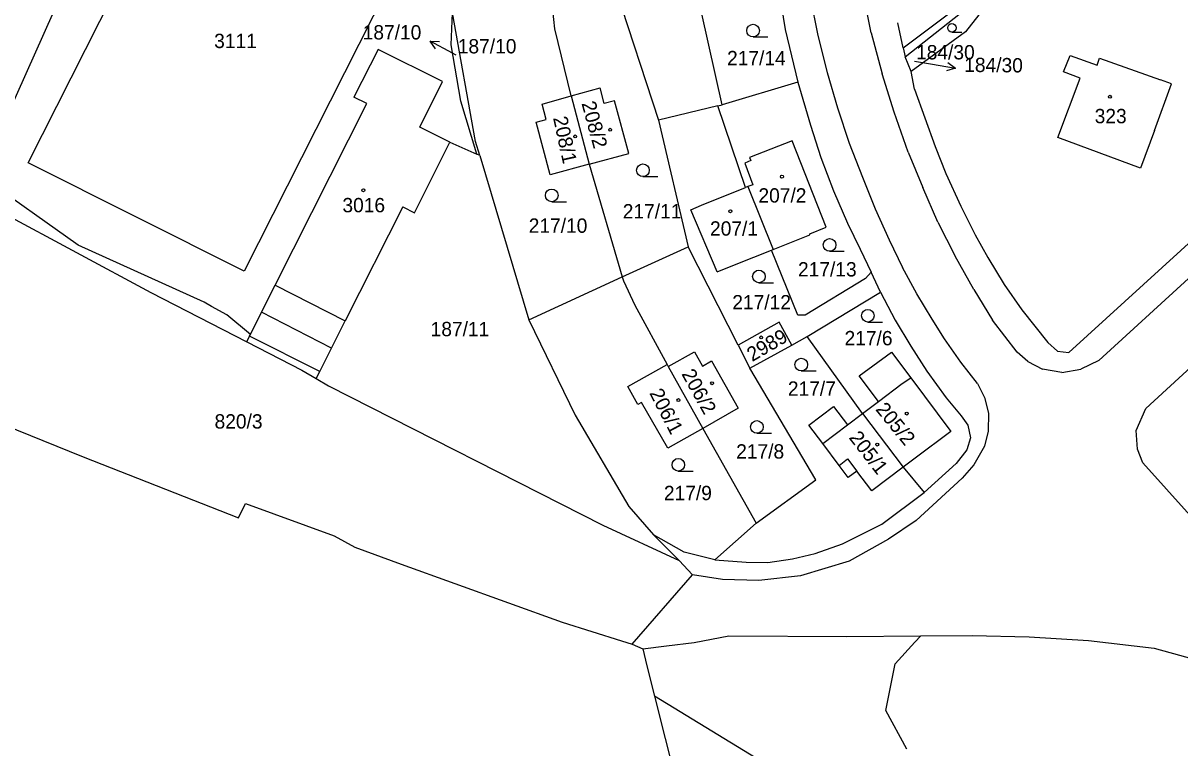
# Model space of a CAD drawing. Extents: x -735249 to -729401, y -1124843 to -1121828.
# Drawn here: x -733734.3 to -733597.2, y -1123958.8 to -1123872.9 of the extents above; entities that cross this region are included whole.
import ezdxf

# ---------------------------------------------------------------- set-up
doc = ezdxf.new("R2010")
doc.units = 0
for name, color, linetype in [('Vrstva 1', 7, 'Continuous'), ('Vrstva 16', 7, 'Continuous'), ('Vrstva 18', 7, 'Continuous'), ('Vrstva 19', 7, 'Continuous'), ('Vrstva 25', 7, 'Continuous'), ('Vrstva 4', 7, 'Continuous')]:
    doc.layers.add(name, color=color, linetype=linetype)

msp = doc.modelspace()

# ---------------------------------------------------------------- linework, layer by layer
at = {"layer": 'Vrstva 1'}
for points in [[(-733739.43, -1123890.95), (-733719.86, -1123847.16)], [(-733733.74, -1123889.44), (-733713.31, -1123849.01)], [(-733687.71, -1123861.9), (-733708.11, -1123902.28)], [(-733616.27, -1123865.79), (-733622.6, -1123873.91)], [(-733664.08, -1123868.74), (-733658.99, -1123884.35)], [(-733644.69, -1123869.2), (-733643.96, -1123873.61)], [(-733640.99, -1123869.77), (-733640.08, -1123874.32)], [(-733633.76, -1123874.03), (-733634.75, -1123868.99)], [(-733671.28, -1123873.55), (-733671.62, -1123870.21)], [(-733629.97, -1123875.81), (-733623.19, -1123870.68)], [(-733683.59, -1123875.45), (-733683.4, -1123871.65)], [(-733680.69, -1123886.9), (-733683.4, -1123871.65)], [(-733651.45, -1123882.54), (-733653.85, -1123871.74)], [(-733629.75, -1123876.85), (-733623.18, -1123871.67)], [(-733669.35, -1123881.5), (-733671.28, -1123873.55)], [(-733643.96, -1123873.61), (-733642.47, -1123879.86)], [(-733629.97, -1123875.81), (-733630.61, -1123872.81)], [(-733622.6, -1123873.91), (-733629.03, -1123878.59)], [(-733640.08, -1123874.32), (-733639.01, -1123878.73)], [(-733633.76, -1123874.03), (-733632.47, -1123878.86)], [(-733692.25, -1123875.97), (-733695.12, -1123881.63)], [(-733684.61, -1123879.79), (-733692.25, -1123875.97)], [(-733682.42, -1123882.11), (-733683.59, -1123875.45)], [(-733629.97, -1123875.81), (-733629.75, -1123876.85)], [(-733629.03, -1123878.59), (-733629.75, -1123876.85)], [(-733610.96, -1123878.63), (-733610.16, -1123876.7)], [(-733610.16, -1123876.7), (-733606.97, -1123877.84)], [(-733606.97, -1123877.84), (-733606.68, -1123877.01)], [(-733606.68, -1123877.01), (-733599.47, -1123879.58)], [(-733639.01, -1123878.73), (-733637.77, -1123882.92)], [(-733631.06, -1123883.41), (-733632.47, -1123878.86)], [(-733628.62, -1123880.69), (-733629.03, -1123878.59)], [(-733611.65, -1123886.43), (-733608.98, -1123879.38)], [(-733608.98, -1123879.38), (-733610.96, -1123878.63)], [(-733687.31, -1123885.18), (-733684.61, -1123879.79)], [(-733669.35, -1123881.5), (-733665.92, -1123880.55)], [(-733665.42, -1123882.4), (-733665.92, -1123880.55)], [(-733642.47, -1123879.86), (-733651.45, -1123882.54)], [(-733642.47, -1123879.86), (-733640.96, -1123884.96)], [(-733628.62, -1123880.69), (-733626.19, -1123887.48)], [(-733600.19, -1123885.61), (-733598.18, -1123880.06)], [(-733598.18, -1123880.06), (-733599.47, -1123879.58)], [(-733693.59, -1123882.41), (-733695.12, -1123881.63)], [(-733680.54, -1123888.41), (-733682.42, -1123882.11)], [(-733672.77, -1123882.45), (-733669.35, -1123881.5)], [(-733669.35, -1123881.5), (-733667.21, -1123889.59)], [(-733664.2, -1123882.07), (-733665.42, -1123882.4)], [(-733662.51, -1123888.32), (-733664.2, -1123882.07)], [(-733610.33, -1123911.91), (-733577.13, -1123881.68)], [(-733704.44, -1123903.94), (-733693.59, -1123882.41)], [(-733672.3, -1123884.29), (-733672.77, -1123882.45)], [(-733651.94, -1123882.66), (-733658.99, -1123884.35)], [(-733651.94, -1123882.66), (-733651.45, -1123882.54)], [(-733648.66, -1123892.34), (-733651.94, -1123882.66)], [(-733637.77, -1123882.92), (-733636.4, -1123887.09)], [(-733629.37, -1123888.18), (-733631.06, -1123883.41)], [(-733673.49, -1123884.61), (-733672.3, -1123884.29)], [(-733671.82, -1123890.83), (-733673.49, -1123884.61)], [(-733658.99, -1123884.35), (-733655.47, -1123899.37)], [(-733683.72, -1123886.97), (-733687.31, -1123885.18)], [(-733640.96, -1123884.96), (-733639.75, -1123888.8)], [(-733600.19, -1123885.61), (-733601.82, -1123890.04)], [(-733687.93, -1123895.36), (-733683.72, -1123886.97)], [(-733683.72, -1123886.97), (-733680.54, -1123888.41)], [(-733680.19, -1123888.57), (-733680.69, -1123886.9)], [(-733643.15, -1123886.8), (-733648.22, -1123888.81)], [(-733639.12, -1123897.07), (-733643.15, -1123886.8)], [(-733636.4, -1123887.09), (-733634.82, -1123891.13)], [(-733626.19, -1123887.48), (-733624.91, -1123890.67)], [(-733601.82, -1123890.04), (-733611.65, -1123886.43)], [(-733680.19, -1123888.57), (-733680.54, -1123888.41)], [(-733680.19, -1123888.57), (-733674.36, -1123908.05)], [(-733667.21, -1123889.59), (-733662.51, -1123888.32)], [(-733648.22, -1123888.81), (-733648.05, -1123889.14)], [(-733639.75, -1123888.8), (-733638.25, -1123892.75)], [(-733629.37, -1123888.18), (-733627.65, -1123892.34)], [(-733708.11, -1123902.28), (-733733.74, -1123889.44)], [(-733667.21, -1123889.59), (-733671.82, -1123890.83)], [(-733667.21, -1123889.59), (-733663.31, -1123902.94)], [(-733648.05, -1123889.14), (-733648.77, -1123889.47)], [(-733648.77, -1123889.47), (-733647.8, -1123892.02)], [(-733727.82, -1123899.17), (-733739.43, -1123890.95)], [(-733634.82, -1123891.13), (-733633.3, -1123894.88)], [(-733624.91, -1123890.67), (-733623.15, -1123894.56)], [(-733653.91, -1123894.43), (-733648.66, -1123892.34)], [(-733648.39, -1123892.23), (-733648.66, -1123892.34)], [(-733647.8, -1123892.02), (-733648.39, -1123892.23)], [(-733648.39, -1123892.23), (-733645.38, -1123899.7)], [(-733638.25, -1123892.75), (-733636.59, -1123896.57)], [(-733625.86, -1123896.44), (-733627.65, -1123892.34)], [(-733655.16, -1123894.98), (-733653.91, -1123894.43)], [(-733585.52, -1123893.41), (-733606.79, -1123912.85)], [(-733736.8, -1123895.3), (-733719.2, -1123904.8)], [(-733689.32, -1123894.66), (-733696.13, -1123908.17)], [(-733689.32, -1123894.66), (-733687.93, -1123895.36)], [(-733652.04, -1123902.33), (-733655.16, -1123894.98)], [(-733633.3, -1123894.88), (-733631.64, -1123898.54)], [(-733623.15, -1123894.56), (-733621.46, -1123897.96)], [(-733641.06, -1123897.85), (-733639.12, -1123897.07)], [(-733636.59, -1123896.57), (-733635.06, -1123899.67)], [(-733625.86, -1123896.44), (-733623.83, -1123900.49)], [(-733645.38, -1123899.7), (-733641.04, -1123897.98)], [(-733641.04, -1123897.98), (-733641.06, -1123897.85)], [(-733631.64, -1123898.54), (-733630.06, -1123901.82)], [(-733621.46, -1123897.96), (-733619.96, -1123900.63)], [(-733712.88, -1123905.95), (-733727.82, -1123899.17)], [(-733663.31, -1123902.94), (-733655.47, -1123899.37)], [(-733649.54, -1123911.03), (-733655.47, -1123899.37)], [(-733649.79, -1123901.44), (-733645.6, -1123899.78)], [(-733645.6, -1123899.78), (-733645.38, -1123899.7)], [(-733642.48, -1123907.5), (-733645.6, -1123899.78)], [(-733635.06, -1123899.67), (-733633.78, -1123902.4)], [(-733621.62, -1123904.46), (-733623.83, -1123900.49)], [(-733619.96, -1123900.63), (-733617.99, -1123903.84)], [(-733601.21, -1123918.55), (-733581.22, -1123900.16)], [(-733652.04, -1123902.33), (-733649.79, -1123901.44)], [(-733633.78, -1123902.4), (-733634.46, -1123903.12)], [(-733632.68, -1123904.76), (-733633.78, -1123902.4)], [(-733628.37, -1123904.94), (-733630.06, -1123901.82)], [(-733706.05, -1123907.15), (-733704.44, -1123903.94)], [(-733674.36, -1123908.05), (-733663.31, -1123902.94)], [(-733663.31, -1123902.94), (-733663.14, -1123903.43)], [(-733663.14, -1123903.43), (-733661.79, -1123906.3)], [(-733634.46, -1123903.12), (-733641.59, -1123907.49)], [(-733617.99, -1123903.84), (-733615.89, -1123906.87)], [(-733719.2, -1123904.8), (-733707.82, -1123910.65)], [(-733641.37, -1123910.03), (-733632.68, -1123904.76)], [(-733632.68, -1123904.76), (-733630.91, -1123908.07)], [(-733626.56, -1123907.96), (-733628.37, -1123904.94)], [(-733621.62, -1123904.46), (-733619.38, -1123908.07)], [(-733712.01, -1123906.44), (-733712.88, -1123905.95)], [(-733710.18, -1123907.46), (-733712.01, -1123906.44)], [(-733661.79, -1123906.3), (-733657.96, -1123913.34)], [(-733615.89, -1123906.87), (-733612.82, -1123910.73)], [(-733707.38, -1123909.77), (-733710.18, -1123907.46)], [(-733707.38, -1123909.77), (-733706.05, -1123907.15)], [(-733697.76, -1123911.39), (-733696.13, -1123908.17)], [(-733674.36, -1123908.05), (-733668.89, -1123919.34)], [(-733641.59, -1123907.49), (-733642.48, -1123907.5)], [(-733630.91, -1123908.07), (-733629.09, -1123911.18)], [(-733625.08, -1123910.3), (-733626.56, -1123907.96)], [(-733616.48, -1123911.87), (-733619.38, -1123908.07)], [(-733644.69, -1123908.32), (-733649.54, -1123911.03)], [(-733643.18, -1123911.03), (-733644.69, -1123908.32)], [(-733707.82, -1123910.65), (-733707.48, -1123909.98)], [(-733707.82, -1123910.65), (-733701.3, -1123914)], [(-733707.48, -1123909.98), (-733707.38, -1123909.77)], [(-733643.18, -1123911.03), (-733641.37, -1123910.03)], [(-733634.81, -1123919.15), (-733641.37, -1123910.03)], [(-733623.14, -1123913.04), (-733625.08, -1123910.3)], [(-733612.82, -1123910.73), (-733611.66, -1123911.77)], [(-733699.16, -1123914.17), (-733697.76, -1123911.39)], [(-733657.84, -1123913.56), (-733654.74, -1123911.85)], [(-733654.74, -1123911.85), (-733653.79, -1123913.52)], [(-733649.54, -1123911.03), (-733648.15, -1123913.76)], [(-733648.15, -1123913.76), (-733643.18, -1123911.03)], [(-733635.19, -1123914.69), (-733631.38, -1123911.86)], [(-733631.38, -1123911.86), (-733629.09, -1123914.9)], [(-733629.09, -1123911.18), (-733627.18, -1123914.11)], [(-733615.2, -1123912.99), (-733616.48, -1123911.87)], [(-733611.66, -1123911.77), (-733610.33, -1123911.91)], [(-733662.64, -1123915.96), (-733657.96, -1123913.34)], [(-733657.96, -1123913.34), (-733657.84, -1123913.56)], [(-733657.84, -1123913.56), (-733653.75, -1123920.91)], [(-733653.79, -1123913.52), (-733652.71, -1123912.91)], [(-733652.71, -1123912.91), (-733649.53, -1123918.5)], [(-733621.15, -1123915.59), (-733623.14, -1123913.04)], [(-733615.2, -1123912.99), (-733613.47, -1123913.87)], [(-733606.79, -1123912.85), (-733608.9, -1123913.9)], [(-733701.3, -1123914), (-733699.58, -1123915)], [(-733699.58, -1123915), (-733699.16, -1123914.17)], [(-733699.58, -1123915), (-733698.11, -1123915.86)], [(-733640.32, -1123927), (-733648.15, -1123913.76)], [(-733632.91, -1123917.71), (-733635.19, -1123914.69)], [(-733629.09, -1123914.9), (-733624.31, -1123921.27)], [(-733627.18, -1123914.11), (-733624.87, -1123917.3)], [(-733611.18, -1123914.27), (-733613.47, -1123913.87)], [(-733611.18, -1123914.27), (-733608.9, -1123913.9)], [(-733698.11, -1123915.86), (-733665.6, -1123932.4)], [(-733661.44, -1123918.08), (-733662.64, -1123915.96)], [(-733621.15, -1123915.59), (-733620.32, -1123917.23)], [(-733746.2, -1123916.6), (-733727.2, -1123924.3)], [(-733661, -1123917.83), (-733661.44, -1123918.08)], [(-733657.9, -1123923.27), (-733661, -1123917.83)], [(-733634.81, -1123919.15), (-733632.91, -1123917.71)], [(-733624.87, -1123917.3), (-733623.11, -1123919.42)], [(-733620.32, -1123917.23), (-733619.86, -1123919.09)], [(-733649.53, -1123918.5), (-733653.75, -1123920.91)], [(-733641.15, -1123920.53), (-733638.23, -1123918.3)], [(-733638.23, -1123918.3), (-733636.58, -1123920.48)], [(-733636.58, -1123920.48), (-733634.81, -1123919.15)], [(-733634.81, -1123919.15), (-733629.97, -1123925.52)], [(-733619.86, -1123919.09), (-733619.91, -1123921.25)], [(-733602.36, -1123921.15), (-733601.21, -1123918.55)], [(-733668.89, -1123919.34), (-733662.51, -1123930.16)], [(-733639.52, -1123922.71), (-733641.15, -1123920.53)], [(-733623.11, -1123919.42), (-733622.33, -1123920.51)], [(-733622.33, -1123920.51), (-733621.99, -1123922.04)], [(-733653.75, -1123920.91), (-733657.9, -1123923.27)], [(-733653.75, -1123920.91), (-733647.4, -1123932.14)], [(-733624.31, -1123921.27), (-733626.23, -1123922.71)], [(-733619.91, -1123921.25), (-733620.33, -1123923.03)], [(-733602.18, -1123923.36), (-733602.36, -1123921.15)], [(-733637.58, -1123925.29), (-733639.52, -1123922.71)], [(-733626.64, -1123923.02), (-733629.97, -1123925.52)], [(-733626.23, -1123922.71), (-733626.64, -1123923.02)], [(-733621.99, -1123922.04), (-733622.45, -1123923.46)], [(-733620.33, -1123923.03), (-733621.6, -1123925.23)], [(-733727.2, -1123924.3), (-733708.8, -1123931.5)], [(-733622.45, -1123923.46), (-733623.69, -1123925.08)], [(-733601.55, -1123925), (-733602.18, -1123923.36)], [(-733636.5, -1123926.73), (-733637.58, -1123925.29)], [(-733635.48, -1123925.97), (-733636.5, -1123926.73)], [(-733633.71, -1123928.33), (-733635.48, -1123925.97)], [(-733629.97, -1123925.52), (-733633.71, -1123928.33)], [(-733629.97, -1123925.52), (-733627.49, -1123928.51)], [(-733623.69, -1123925.08), (-733627.49, -1123928.51)], [(-733621.6, -1123925.23), (-733622.99, -1123926.81)], [(-733578.39, -1123950.75), (-733601.55, -1123925)], [(-733647.4, -1123932.14), (-733640.32, -1123927)], [(-733622.99, -1123926.81), (-733628.42, -1123931.83)], [(-733632.49, -1123932.25), (-733627.49, -1123928.51)], [(-733708.8, -1123931.5), (-733707.96, -1123929.81)], [(-733707.96, -1123929.81), (-733697.46, -1123933.65)], [(-733662.51, -1123930.16), (-733659.58, -1123933.54)], [(-733665.6, -1123932.4), (-733656.54, -1123936.58)], [(-733647.4, -1123932.14), (-733652.31, -1123936.48)], [(-733637.17, -1123934.6), (-733632.49, -1123932.25)], [(-733628.42, -1123931.83), (-733631.7, -1123934.06)], [(-733697.46, -1123933.65), (-733695, -1123935)], [(-733655.93, -1123935.59), (-733659.58, -1123933.54)], [(-733659.58, -1123933.54), (-733656.54, -1123936.58)], [(-733631.7, -1123934.06), (-733636.37, -1123936.64)], [(-733695, -1123935), (-733689.5, -1123937)], [(-733652.31, -1123936.48), (-733655.93, -1123935.59)], [(-733640.42, -1123935.73), (-733637.17, -1123934.6)], [(-733689.5, -1123937), (-733670.4, -1123943.9)], [(-733656.54, -1123936.58), (-733654.95, -1123938.29)], [(-733652.31, -1123936.48), (-733648.59, -1123936.79)], [(-733648.59, -1123936.79), (-733646.04, -1123936.82)], [(-733646.04, -1123936.82), (-733643.1, -1123936.39)], [(-733643.1, -1123936.39), (-733640.42, -1123935.73)], [(-733636.37, -1123936.64), (-733642.16, -1123938.41)], [(-733662.1, -1123946.5), (-733654.95, -1123938.29)], [(-733651.39, -1123938.81), (-733654.95, -1123938.29)], [(-733642.16, -1123938.41), (-733647.1, -1123938.93)], [(-733647.1, -1123938.93), (-733651.39, -1123938.81)], [(-733670.4, -1123943.9), (-733663.37, -1123946.1)], [(-733663.37, -1123946.1), (-733662.1, -1123946.5)], [(-733662.1, -1123946.5), (-733660.83, -1123947.03)], [(-733658.04, -1123946.71), (-733654.76, -1123946.28)], [(-733654.76, -1123946.28), (-733650.64, -1123945.51)], [(-733650.64, -1123945.51), (-733636.68, -1123945.59)], [(-733636.68, -1123945.59), (-733627.9, -1123945.51)], [(-733630.92, -1123948.81), (-733628.59, -1123946.27)], [(-733628.59, -1123946.27), (-733627.9, -1123945.51)], [(-733627.9, -1123945.51), (-733621.79, -1123945.45)], [(-733621.79, -1123945.45), (-733615.04, -1123945.62)], [(-733615.04, -1123945.62), (-733608.01, -1123946.07)], [(-733608.01, -1123946.07), (-733600.22, -1123946.98)], [(-733660.83, -1123947.03), (-733658.04, -1123946.71)], [(-733660.83, -1123947.03), (-733660.37, -1123949.06)], [(-733600.22, -1123946.98), (-733594.22, -1123948.61)], [(-733660.37, -1123949.06), (-733659.47, -1123952.64)], [(-733632.04, -1123954.34), (-733630.92, -1123948.81)], [(-733641.42, -1123963.7), (-733659.47, -1123952.64)], [(-733659.47, -1123952.64), (-733655.66, -1123967.71)], [(-733629.56, -1123958.94), (-733632.04, -1123954.34)]]:
    msp.add_lwpolyline(points, dxfattribs=at)
at = {"layer": 'Vrstva 16'}
for points in [[(-733682.99, -1123876.65), (-733683.43, -1123876.42)], [(-733628.65, -1123877.36), (-733626.73, -1123877.69)]]:
    msp.add_lwpolyline(points, dxfattribs=at)
at = {"layer": 'Vrstva 25'}
for points in [[(-733624.2, -1123873.92), (-733623.027, -1123873.92)], [(-733683.43, -1123876.42), (-733686.073, -1123875.003)], [(-733685.428, -1123875.916), (-733686.073, -1123875.003), (-733684.956, -1123875.035)], [(-733647.77, -1123874.49), (-733646.02, -1123874.49)], [(-733626.73, -1123877.69), (-733623.774, -1123878.2)], [(-733624.675, -1123877.538), (-733623.774, -1123878.2), (-733624.845, -1123878.523)], [(-733660.84, -1123891.05), (-733659.09, -1123891.05)], [(-733671.65, -1123894.04), (-733669.9, -1123894.04)], [(-733638.71, -1123899.91), (-733636.96, -1123899.91)], [(-733647.09, -1123903.65), (-733645.34, -1123903.65)], [(-733634.17, -1123908.3), (-733632.42, -1123908.3)], [(-733642.06, -1123914.1), (-733640.31, -1123914.1)], [(-733647.33, -1123921.49), (-733645.58, -1123921.49)], [(-733656.64, -1123925.98), (-733654.89, -1123925.98)]]:
    msp.add_lwpolyline(points, dxfattribs=at)
for centre, radius in [((-733647.77, -1123873.74), 0.75), ((-733624.199, -1123873.417), 0.503), ((-733605.46, -1123881.59), 0.175), ((-733668.87, -1123886.29), 0.175), ((-733664.72, -1123885.5), 0.175), ((-733660.84, -1123890.3), 0.75), ((-733644.35, -1123891.07), 0.175), ((-733693.99, -1123892.68), 0.175), ((-733671.65, -1123893.29), 0.75), ((-733650.47, -1123895.17), 0.175), ((-733638.71, -1123899.16), 0.75), ((-733647.09, -1123902.9), 0.75), ((-733634.17, -1123907.55), 0.75), ((-733646.82, -1123910.12), 0.174), ((-733642.06, -1123913.35), 0.75), ((-733652.64, -1123915.56), 0.175), ((-733656.63, -1123917.56), 0.175), ((-733629.55, -1123919.15), 0.174), ((-733647.33, -1123920.74), 0.75), ((-733633.05, -1123922.83), 0.175), ((-733656.64, -1123925.23), 0.75)]:
    msp.add_circle(centre, radius, dxfattribs=at)
at = {"layer": 'Vrstva 4'}
for points in [[(-733704.44, -1123903.94), (-733696.13, -1123908.17)], [(-733697.76, -1123911.39), (-733706.05, -1123907.15)], [(-733699.16, -1123914.17), (-733707.48, -1123909.98)], [(-733630.09, -1123915.58), (-733629.09, -1123914.9)], [(-733632.91, -1123917.71), (-733630.09, -1123915.58)], [(-733639.52, -1123922.71), (-733636.58, -1123920.48)], [(-733637.58, -1123925.29), (-733636.57, -1123924.53)], [(-733636.57, -1123924.53), (-733635.48, -1123925.97)]]:
    msp.add_lwpolyline(points, dxfattribs=at)

# ---------------------------------------------------------------- texts
at = {"layer": 'Vrstva 16'}
msp.add_text('187/10', height=1.7, dxfattribs=at).set_placement((-733694.067, -1123874.8))
msp.add_text('184/30', height=1.7, rotation=359.40286, dxfattribs=at).set_placement((-733622.748, -1123878.642))
at = {"layer": 'Vrstva 18'}
for s, p in [('187/10', (-733682.79, -1123876.45)), ('217/14', (-733650.86, -1123877.86)), ('184/30', (-733628.45, -1123877.16)), ('217/11', (-733663.23, -1123896.02)), ('217/10', (-733674.38, -1123897.72)), ('217/13', (-733642.45, -1123902.9)), ('217/12', (-733650.24, -1123906.8)), ('187/11', (-733686.01, -1123909.98)), ('217/6', (-733636.93, -1123911.06)), ('217/7', (-733643.65, -1123917.04)), ('820/3', (-733711.63, -1123920.93)), ('217/8', (-733649.78, -1123924.49)), ('217/9', (-733658.35, -1123929.42))]:
    msp.add_text(s, height=1.7, dxfattribs=at).set_placement(p)
at = {"layer": 'Vrstva 19'}
for s, p in [('3111', (-733711.68, -1123875.82)), ('323', (-733607.27, -1123884.73)), ('207/2', (-733647.14, -1123894.14)), ('3016', (-733696.47, -1123895.29)), ('207/1', (-733652.88, -1123898.06))]:
    msp.add_text(s, height=1.7, dxfattribs=at).set_placement(p)
for s, rotation, p in [('208/2', 285.20227, (-733668.135, -1123882.37)), ('208/1', 282.30224, (-733671.502, -1123884.092)), ('2989', 30.30024, (-733647.879, -1123913.047)), ('206/2', 299.20238, (-733656.308, -1123914.447)), ('206/1', 297.30236, (-733660.111, -1123916.715)), ('205/2', 309.20246, (-733633.329, -1123918.678)), ('205/1', 307.60245, (-733636.48, -1123922.026))]:
    msp.add_text(s, height=1.7, rotation=rotation, dxfattribs=at).set_placement(p)

doc.saveas('drawing.dxf')
